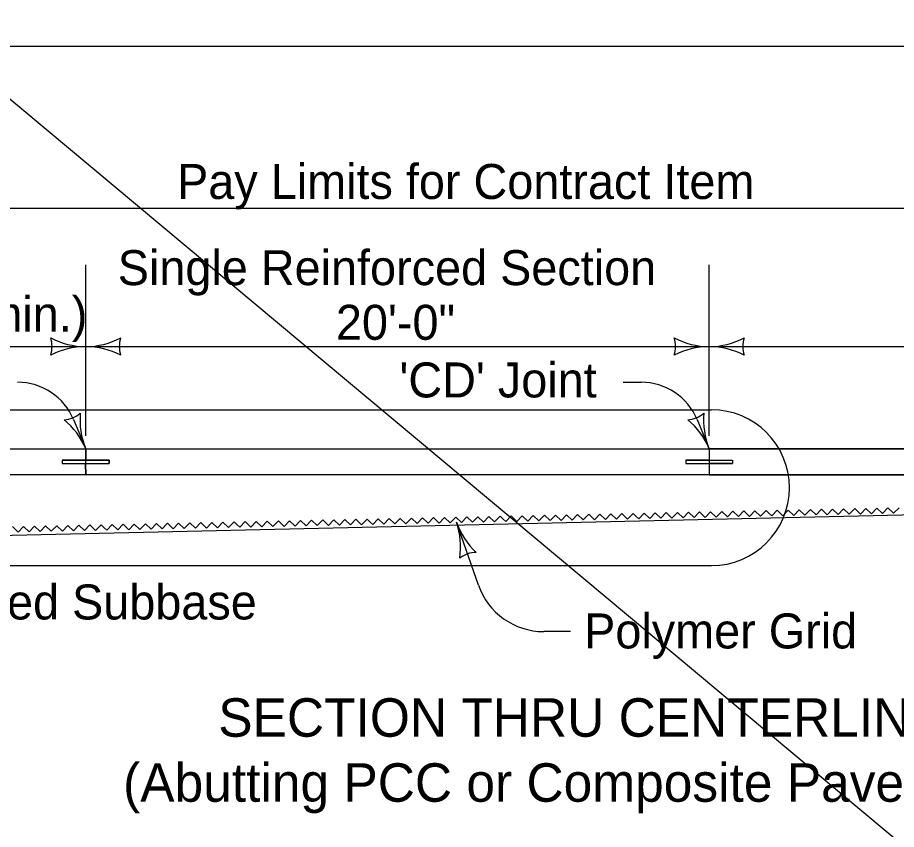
# Model space of a CAD drawing. Extents: x 8925 to 81668, y 4369 to 11918.
# Drawn here: x 14467 to 14969, y 6286 to 6750 of the extents above; entities that cross this region are included whole.
import ezdxf

# ---------------------------------------------------------------- set-up
doc = ezdxf.new("R2010")
doc.units = 0
for name, color, linetype in [('dsnShtPlotShapeBatchPrint', 7, 'Continuous'), ('dsnStdBlock', 7, 'Continuous'), ('dsnStdBorder', 7, 'Continuous'), ('Level 3', 7, 'Continuous'), ('SheetBorder', 7, 'Continuous')]:
    doc.layers.add(name, color=color, linetype=linetype)

msp = doc.modelspace()

# ---------------------------------------------------------------- linework, layer by layer
at = {"layer": 'dsnShtPlotShapeBatchPrint'}
for p, q in [((14056.97, 6641.26), (15396.44, 6641.26)), ((14505.44, 6511.06), (14505.44, 6608.8)), ((14861.84, 6511.06), (14861.84, 6608.8)), ((14056.97, 6562.06), (14505.44, 6562.06)), ((14505.44, 6562.06), (14861.84, 6562.06)), ((14861.84, 6562.06), (15218.24, 6562.06)), ((14812.57, 6541.64), (14822.91, 6541.64)), ((14059.94, 6525.91), (14863.1, 6525.91)), ((14059.94, 6503.64), (14505.44, 6503.64)), ((14505.44, 6503.64), (14505.44, 6497.15)), ((14505.44, 6497.15), (14505.44, 6503.64)), ((14505.44, 6503.64), (14861.84, 6503.64)), ((14861.84, 6503.64), (14861.84, 6497.14)), ((14505.44, 6497.15), (14492.07, 6497.14)), ((14492.07, 6497.14), (14505.44, 6497.15)), ((14492.07, 6497.14), (14492.07, 6495.28)), ((14518.8, 6497.14), (14492.07, 6497.14)), ((14492.07, 6495.28), (14505.41, 6495.28)), ((14505.41, 6495.28), (14505.44, 6488.79)), ((14505.44, 6488.79), (14505.41, 6495.28)), ((14505.44, 6495.25), (14518.8, 6495.28)), ((14518.8, 6495.28), (14518.8, 6497.14)), ((14861.84, 6497.14), (14848.47, 6497.14)), ((14848.47, 6497.14), (14848.47, 6495.28)), ((14848.47, 6495.28), (14861.84, 6495.28)), ((14861.84, 6495.28), (14861.84, 6488.79)), ((14505.44, 6488.79), (14097.06, 6488.79)), ((14861.84, 6488.79), (14505.44, 6488.79)), ((14729.87, 6425.67), (14717.37, 6461.61)), ((14059.94, 6436.81), (14863.1, 6436.81)), ((14782.61, 6399.08), (14767.27, 6399.08))]:
    msp.add_line(p, q, dxfattribs=at)
for centre, radius, start, end in [((14466.52, 6506.99), 34.65, 22.5907, 90), ((14822.92, 6506.99), 34.65, 22.5907, 90), ((14863.1, 6481.36), 44.55, 270.0011, 90), ((14767.28, 6438.68), 39.6, 199.1769, 270)]:
    msp.add_arc(centre, radius, start, end, dxfattribs=at)
at = {"layer": 'dsnStdBlock'}
msp.add_lwpolyline([(13703.02, 6733.91), (16838.02, 6733.91), (16838.02, 4723.91), (13703.02, 4723.91)], close=True, dxfattribs=at)
at = {"layer": 'dsnStdBorder'}
for p, q in [((14498.5, 6520.3), (14505.44, 6503.64)), ((14854.9, 6520.3), (14861.84, 6503.64)), ((14059.94, 6503.64), (15214.85, 6503.64)), ((14505.44, 6488.79), (14505.44, 6503.64)), ((15214.85, 6503.64), (14861.84, 6503.64)), ((14861.84, 6503.64), (14861.84, 6497.14)), ((14861.84, 6503.64), (14861.84, 6488.79)), ((14492.07, 6497.14), (14518.8, 6497.14)), ((14492.07, 6497.14), (14492.07, 6495.28)), ((14492.07, 6495.28), (14518.8, 6495.28)), ((14518.8, 6497.14), (14518.8, 6495.28)), ((14848.47, 6497.14), (14875.2, 6497.14)), ((14848.47, 6497.14), (14848.47, 6495.28)), ((14848.47, 6495.28), (14875.2, 6495.28)), ((14861.84, 6497.14), (14875.2, 6497.14)), ((14875.2, 6495.28), (14861.84, 6495.28)), ((14861.84, 6495.28), (14861.84, 6488.79)), ((14875.2, 6497.14), (14875.2, 6495.28)), ((14875.2, 6497.14), (14875.2, 6495.28)), ((15201.16, 6488.79), (14059.94, 6488.79)), ((14861.84, 6488.79), (15201.16, 6488.79)), ((15210.81, 6470.97), (14093.57, 6445.72))]:
    msp.add_line(p, q, dxfattribs=at)
for points in [[(14861.84, 6503.64), (14861.84, 6503.64)], [(14895.91, 6466.76), (14897.53, 6465.21), (14900.62, 6468.44), (14903.86, 6465.34), (14906.96, 6468.58), (14910.19, 6465.48), (14913.29, 6468.71), (14916.53, 6465.61), (14919.63, 6468.85), (14922.86, 6465.75), (14925.96, 6468.99), (14929.2, 6465.89), (14932.29, 6469.12), (14935.53, 6466.02), (14938.63, 6469.26), (14941.87, 6466.16), (14944.97, 6469.39), (14948.2, 6466.29), (14951.3, 6469.53), (14954.53, 6466.43), (14957.63, 6469.66), (14960.87, 6466.56), (14963.97, 6469.8), (14967.21, 6466.7), (14970.3, 6469.93)], [(14667.86, 6461.88), (14669.48, 6460.33), (14672.58, 6463.56), (14675.81, 6460.47), (14678.91, 6463.7), (14682.15, 6460.6), (14685.25, 6463.83), (14688.49, 6460.74), (14691.58, 6463.97), (14694.82, 6460.87), (14697.92, 6464.11), (14701.15, 6461.01), (14704.25, 6464.24), (14707.49, 6461.14), (14710.59, 6464.38), (14713.82, 6461.28), (14716.92, 6464.51), (14720.16, 6461.42), (14723.25, 6464.65), (14726.49, 6461.55), (14729.59, 6464.78), (14732.83, 6461.69), (14735.93, 6464.92), (14739.16, 6461.82), (14742.26, 6465.05), (14743.88, 6463.51)], [(14743.88, 6463.51), (14745.49, 6461.95), (14748.59, 6465.19), (14751.83, 6462.09), (14754.93, 6465.33), (14758.17, 6462.23), (14761.26, 6465.46), (14764.5, 6462.36), (14767.6, 6465.6), (14770.83, 6462.5), (14773.93, 6465.73), (14777.17, 6462.64), (14780.27, 6465.87), (14783.5, 6462.77), (14786.6, 6466), (14789.84, 6462.9), (14792.93, 6466.14), (14796.17, 6463.04), (14799.27, 6466.27), (14802.51, 6463.17), (14805.61, 6466.41), (14808.84, 6463.31), (14811.94, 6466.55), (14815.17, 6463.45), (14818.27, 6466.68), (14819.89, 6465.13)], [(14819.89, 6465.13), (14821.51, 6463.58), (14824.61, 6466.82), (14827.85, 6463.72), (14830.94, 6466.95), (14834.18, 6463.85), (14837.28, 6467.09), (14840.51, 6463.99), (14843.61, 6467.22), (14846.85, 6464.12), (14849.95, 6467.36), (14853.18, 6464.26), (14856.28, 6467.49), (14859.52, 6464.39), (14862.61, 6467.63), (14865.85, 6464.53), (14868.95, 6467.77), (14872.19, 6464.67), (14875.29, 6467.9), (14878.52, 6464.8), (14881.62, 6468.04), (14884.85, 6464.94), (14887.95, 6468.17), (14891.19, 6465.07), (14894.29, 6468.31), (14895.91, 6466.76)], [(14463.54, 6459.09), (14466.77, 6455.99), (14469.87, 6459.23), (14473.11, 6456.13), (14476.21, 6459.36), (14479.44, 6456.26), (14482.54, 6459.5), (14485.78, 6456.4), (14488.88, 6459.63), (14492.11, 6456.54), (14495.21, 6459.77), (14498.44, 6456.67), (14501.55, 6459.9), (14504.78, 6456.81), (14507.88, 6460.04), (14511.12, 6456.94), (14514.21, 6460.18), (14515.83, 6458.63)], [(14515.83, 6458.63), (14517.45, 6457.08), (14520.55, 6460.31), (14523.79, 6457.21), (14526.89, 6460.45), (14530.12, 6457.35), (14533.22, 6460.58), (14536.45, 6457.48), (14539.55, 6460.72), (14542.79, 6457.62), (14545.89, 6460.85), (14549.13, 6457.76), (14552.22, 6460.99), (14555.46, 6457.89), (14558.56, 6461.12), (14561.79, 6458.03), (14564.89, 6461.26), (14568.13, 6458.16), (14571.23, 6461.4), (14574.46, 6458.3), (14577.56, 6461.53), (14580.8, 6458.43), (14583.89, 6461.67), (14587.13, 6458.57), (14590.23, 6461.8), (14591.85, 6460.25)], [(14591.85, 6460.25), (14593.46, 6458.7), (14596.57, 6461.94), (14599.8, 6458.84), (14602.9, 6462.07), (14606.13, 6458.98), (14609.23, 6462.21), (14612.47, 6459.11), (14615.57, 6462.34), (14618.81, 6459.25), (14621.9, 6462.48), (14625.14, 6459.38), (14628.24, 6462.62), (14631.47, 6459.52), (14634.57, 6462.75), (14637.8, 6459.65), (14640.91, 6462.89), (14644.14, 6459.79), (14647.24, 6463.02), (14650.48, 6459.92), (14653.57, 6463.16), (14656.81, 6460.06), (14659.91, 6463.29), (14663.15, 6460.2), (14666.25, 6463.43), (14667.86, 6461.88)]]:
    msp.add_lwpolyline(points, dxfattribs=at)
at = {"layer": 'Level 3'}
for centre, radius, start, end in [((14469.8, 6562.06), 16.42, 342.2666, 17.7333), ((14505.44, 6604.56), 42.5, 241.9275, 270), ((14505.44, 6604.56), 42.5, 270, 298.0725), ((14541.07, 6562.06), 16.42, 162.2666, 197.7334), ((14826.2, 6562.06), 16.42, 342.2666, 17.7333), ((14861.84, 6604.56), 42.5, 241.9275, 270), ((14861.84, 6604.56), 42.5, 270, 298.0725), ((14897.47, 6562.06), 16.42, 162.2666, 197.7334), ((14505.44, 6519.56), 42.5, 90, 118.0725), ((14505.44, 6519.56), 42.5, 61.9275, 90), ((14861.84, 6519.56), 42.5, 90, 118.0725), ((14861.84, 6519.56), 42.5, 61.9275, 90), ((14491.74, 6536.54), 16.42, 274.8653, 310.332), ((14466.2, 6487.31), 42.5, 22.5986, 50.6711), ((14544.68, 6519.97), 42.5, 174.5261, 202.5986), ((14848.14, 6536.54), 16.42, 274.8653, 310.332), ((14822.6, 6487.31), 42.5, 22.5986, 50.6711), ((14901.08, 6519.97), 42.5, 174.5261, 202.5986), ((14757.52, 6475.57), 42.5, 199.1744, 227.2469), ((14677.23, 6447.65), 42.5, 351.1019, 19.1744), ((14729.08, 6427.95), 16.42, 91.4411, 126.9078)]:
    msp.add_arc(centre, radius, start, end, dxfattribs=at)
at = {"layer": 'SheetBorder'}
msp.add_line((13555.2, 7461.71), (17208.84, 4407.74), dxfattribs=at)

# ---------------------------------------------------------------- texts
at = {"layer": 'dsnShtPlotShapeBatchPrint'}
for s, height, p in [('Pay Limits for Contract Item', 20, (14557.67, 6646.47)), ('Single Reinforced Section', 20, (14523.76, 6597.19)), ('As required by skew angle (20\'-0" min.)', 20, (14041.4, 6570.66)), ('20\'-0"', 20, (14648.46, 6565.94)), ("'CD' Joint", 20, (14684.75, 6532.97)), ('Modified Subbase', 20, (14389.14, 6406)), ('Polymer Grid', 20, (14790.33, 6389.43)), ('(Abutting PCC or Composite Pavement)', 22, (14526.82, 6301.75))]:
    msp.add_text(s, height=height, dxfattribs=at).set_placement(p)
at = {"layer": 'dsnStdBorder'}
msp.add_text('SECTION THRU CENTERLINE', height=22, dxfattribs=at).set_placement((14581.22, 6338.93))

doc.saveas('drawing.dxf')
